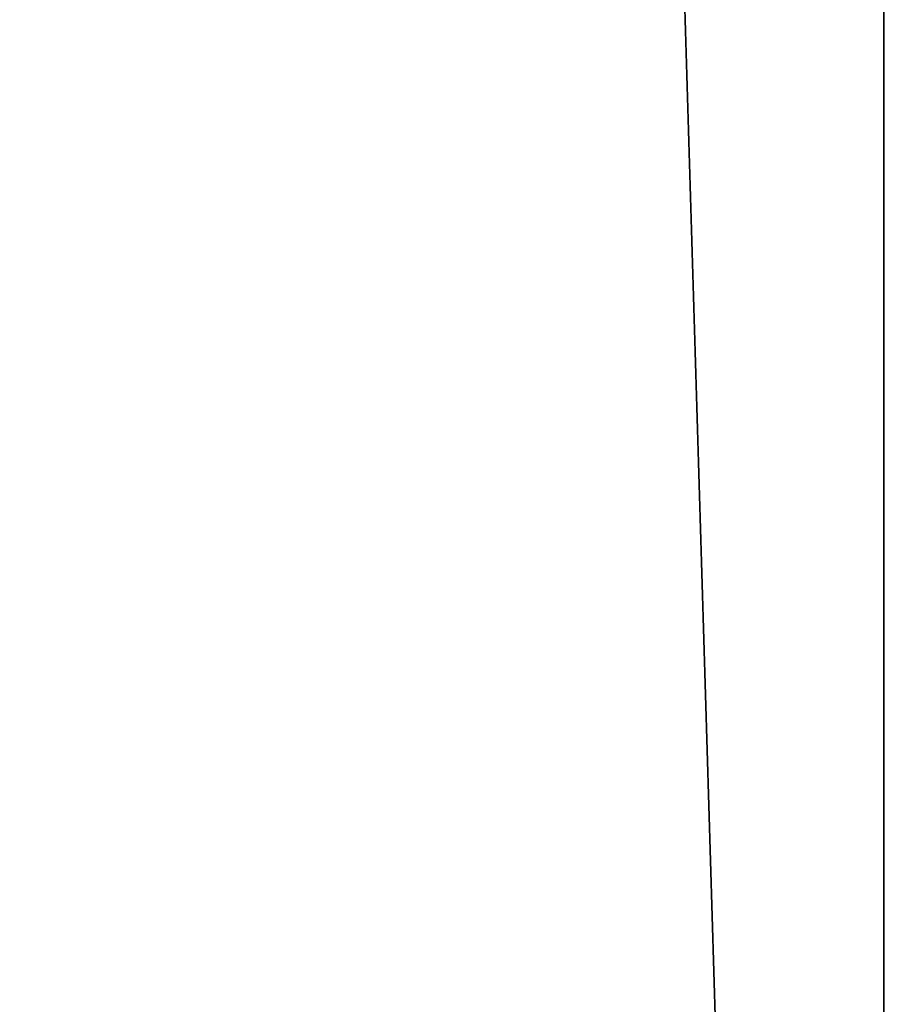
# Model space of a CAD drawing. Header units: millimetres. Extents: x -455 to 455, y -678 to 20.
# Tile 434 of 656: x -3.53 to -2.784, y -43.377 to -42.546. Entities that reach past the tile are written whole.
import ezdxf

# ---------------------------------------------------------------- set-up
doc = ezdxf.new("R2010")
doc.units = ezdxf.units.MM
doc.header["$LTSCALE"] = 65.185185
for name, color, linetype in [('362', 7, 'CONTINUOUS'), ('371', 7, 'CONTINUOUS'), ('373', 7, 'CONTINUOUS')]:
    doc.layers.add(name, color=color, linetype=linetype)

msp = doc.modelspace()

# ---------------------------------------------------------------- linework, layer by layer
at = {"layer": '362', "linetype": 'Continuous'}
for points in [[(-2, -74.7, 19.85), (-2, 0, 19.85), (-4.05718, -6.35378, 19.03358), (-2, -74.7, 19.85)], [(-2, -74.7, 19.85), (-4.05718, -6.35378, 19.03358), (-4.12132, -74.7, 18.97132), (-2, -74.7, 19.85)]]:
    msp.add_3dface(points, dxfattribs=at)
at = {"layer": '371', "linetype": 'Continuous'}
for points in [[(-4.7, -74.21118, -6.32043), (-4.7, -41.77377, -13.32871), (-2.79839, -71.56335, -6.89251), (-4.7, -74.21118, -6.32043)], [(-2.79839, -71.56335, -6.89251), (-4.7, -41.77377, -13.32871), (-2.7996, -71.44577, -6.91791), (-2.79839, -71.56335, -6.89251)], [(-2.7996, -71.44577, -6.91791), (-4.7, -41.77377, -13.32871), (-2.8, -71.32857, -6.94323), (-2.7996, -71.44577, -6.91791)], [(-2.8, -71.32857, -6.94323), (-4.7, -41.77377, -13.32871), (-2.8, -41.77377, -13.32871), (-2.8, -71.32857, -6.94323)]]:
    msp.add_3dface(points, dxfattribs=at)
at = {"layer": '373', "linetype": 'Continuous'}
for points in [[(-2.8, -71.32857, -6.94323), (-2.8, -41.77377, -13.32871), (-2.59113, -41.75589, -13.24596), (-2.8, -71.32857, -6.94323)], [(-2.8, -71.32857, -6.94323), (-2.59113, -41.75589, -13.24596), (-2.58466, -71.30932, -6.85416), (-2.8, -71.32857, -6.94323)]]:
    msp.add_3dface(points, dxfattribs=at)

doc.saveas('drawing.dxf')
